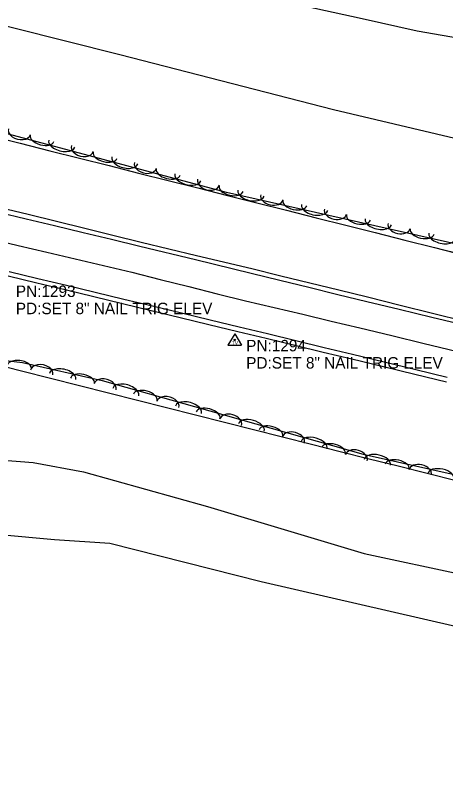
# Model space of a CAD drawing. Extents: x 1441650 to 1491889, y 345904 to 358319.
# Drawn here: x 1477281.1 to 1477468.7, y 346909.4 to 347239.1 of the extents above; entities that cross this region are included whole.
import ezdxf

# ---------------------------------------------------------------- set-up
doc = ezdxf.new("R2010")
doc.units = 0
for name, color, linetype in [('S_EDGE_PAVEMENT', 7, 'Continuous'), ('S_PAVEMENT_CROWN', 7, 'Continuous'), ('S_SECONDARY_CTL', 7, 'Continuous'), ('S_SECONDARY_CTL_ANNOT', 7, 'Continuous'), ('S_SHOULDER', 7, 'Continuous'), ('S_STREAM', 7, 'Continuous'), ('S_TREE', 7, 'Continuous')]:
    doc.layers.add(name, color=color, linetype=linetype)

msp = doc.modelspace()

# ---------------------------------------------------------------- linework, layer by layer
at = {"layer": 'S_EDGE_PAVEMENT'}
for points in [[(1477273.71, 347153.32), (1477285.95, 347150.37), (1477298.32, 347147.39), (1477310.7, 347144.41), (1477323.08, 347141.43), (1477335.45, 347138.46), (1477359.66, 347132.57), (1477383.86, 347126.68), (1477396.45, 347123.6), (1477409.05, 347120.51), (1477421.64, 347117.42), (1477434.23, 347114.33), (1477448.37, 347110.95), (1477462.51, 347107.57), (1477476.65, 347104.19)], [(1477278.56, 347127.36), (1477291.02, 347124.38), (1477303.48, 347121.39), (1477315.94, 347118.4), (1477328.4, 347115.42), (1477340.97, 347112.4), (1477353.54, 347109.38), (1477366.1, 347106.36), (1477378.67, 347103.34), (1477391.01, 347100.34), (1477403.36, 347097.35), (1477415.7, 347094.35), (1477428.05, 347091.35), (1477441.8, 347088), (1477455.56, 347084.66), (1477469.32, 347081.31)]]:
    msp.add_lwpolyline(points, dxfattribs=at)
at = {"layer": 'S_PAVEMENT_CROWN'}
msp.add_lwpolyline([(1477258.24, 347144.58), (1477282.49, 347138.76), (1477294.85, 347135.84), (1477307.21, 347132.92), (1477319.57, 347130), (1477331.93, 347127.07), (1477344.32, 347123.96), (1477356.7, 347120.85), (1477369.09, 347117.74), (1477381.47, 347114.64), (1477393.91, 347111.69), (1477406.35, 347108.75), (1477418.78, 347105.81), (1477431.22, 347102.87), (1477445.22, 347099.48), (1477459.23, 347096.08), (1477473.23, 347092.68)], dxfattribs=at)
at = {"layer": 'S_SECONDARY_CTL'}
for p, q in [((1477376.74, 347100.21), (1477373.73, 347095.25)), ((1477376.74, 347100.21), (1477379.69, 347095.25)), ((1477373.73, 347095.25), (1477379.69, 347095.25))]:
    msp.add_line(p, q, dxfattribs=at)
for radius in [0.311, 0.183, 0.103]:
    msp.add_circle((1477376.74, 347097.6), radius, dxfattribs=at)
at = {"layer": 'S_SHOULDER'}
for points in [[(1477274.49, 347155.35), (1477286.79, 347152.42), (1477299.1, 347149.37), (1477311.41, 347146.32), (1477323.72, 347143.27), (1477336.03, 347140.23), (1477360.1, 347134.44), (1477384.17, 347128.65), (1477396.78, 347125.56), (1477409.39, 347122.48), (1477422.01, 347119.4), (1477434.62, 347116.31), (1477448.75, 347112.8), (1477462.88, 347109.28), (1477477.01, 347105.77)], [(1477278.06, 347125.54), (1477290.51, 347122.52), (1477302.96, 347119.51), (1477315.42, 347116.49), (1477327.87, 347113.48), (1477340.41, 347110.44), (1477352.95, 347107.41), (1477365.49, 347104.37), (1477378.03, 347101.33), (1477390.45, 347098.33), (1477402.87, 347095.32), (1477415.3, 347092.31), (1477427.72, 347089.3), (1477441.46, 347085.98), (1477455.2, 347082.66), (1477468.94, 347079.35)]]:
    msp.add_lwpolyline(points, dxfattribs=at)
at = {"layer": 'S_STREAM'}
for points in [[(1476506.57, 347432.2), (1476556.36, 347416.32), (1476577.06, 347407.79), (1476600.07, 347401.52), (1476630.48, 347394.74), (1476700.49, 347374.55), (1476718.42, 347367.7), (1476745.16, 347360.81), (1476781.21, 347351.05), (1476865.99, 347335.16), (1476909.59, 347323.35), (1476971.97, 347305.38), (1477030.55, 347293.76), (1477110.8, 347277.04), (1477180.66, 347265.8), (1477217.94, 347258.33), (1477256.74, 347239.58), (1477326.7, 347222.03), (1477419.8, 347198.07), (1477472.59, 347185.56), (1477520.85, 347174.64), (1477576.79, 347161.33)], [(1477507.26, 347223.29), (1477456.17, 347232.12), (1477432.19, 347237.46), (1477391.01, 347246.64), (1477345.54, 347263.51), (1477333.91, 347268.33), (1477317.03, 347275.01), (1477294.73, 347280.61), (1477286.85, 347282.38), (1477274.88, 347285.07), (1477261.93, 347289.6), (1477250.08, 347292.26), (1477235.97, 347287.14), (1477221.44, 347280.45), (1477206.67, 347283.68), (1477192.36, 347287.06), (1477177.96, 347294.57), (1477164.76, 347300.54), (1477152.13, 347303.72), (1477119.26, 347318.61), (1477084.69, 347332.57), (1477030.05, 347347.5)], [(1476865.74, 347146.16), (1476891.85, 347140.69), (1476909.48, 347135.69), (1476929.31, 347131.43), (1476947.18, 347126.98), (1476966.29, 347121.16), (1476989.13, 347116.45), (1477016.79, 347113.38), (1477034.39, 347109.18), (1477082.25, 347098.12), (1477127.68, 347084.68), (1477168.15, 347075.82), (1477185.65, 347067.19), (1477208.72, 347058.92), (1477231.88, 347050.95), (1477252.69, 347047.74), (1477268.54, 347045.84), (1477288.99, 347044.21), (1477310.92, 347040.05), (1477364.9, 347024.95), (1477433.06, 347004.5), (1477476.49, 346995.26)], [(1477473.51, 346972.52), (1477388.25, 346992.13), (1477322.31, 347008.85), (1477298.23, 347010.47), (1477274.29, 347012.6), (1477252.28, 347017.5), (1477226.01, 347027.71), (1477199.41, 347033.64), (1477168.24, 347043.49), (1477150.63, 347047.66), (1477125.76, 347053.61), (1477088, 347062.03), (1477048.47, 347072.3), (1477021.9, 347078.75), (1476995.83, 347084.14), (1476974.27, 347082.55), (1476957.27, 347083.14), (1476929.97, 347089.22), (1476907.28, 347094.39), (1476878.87, 347105.08)]]:
    msp.add_lwpolyline(points, dxfattribs=at)
at = {"layer": 'S_TREE'}
for points in [[(1477508.11, 347131.43), (1477373.2, 347161.76), (1477219.95, 347202.74), (1477212.65, 347219.09), (1477217.08, 347238.96), (1477223.83, 347269.47), (1477228.41, 347313.31), (1477228.86, 347315.33)], [(1477270.48, 347186.52), (1477283.36, 347183.28), (1477296.25, 347180.03), (1477309.13, 347176.78), (1477322.01, 347173.54), (1477334.9, 347170.29), (1477347.78, 347167.05), (1477360.66, 347163.8), (1477373.55, 347160.56), (1477386.43, 347157.31), (1477399.31, 347154.07), (1477412.2, 347150.82), (1477425.08, 347147.58), (1477437.97, 347144.33), (1477450.85, 347141.09), (1477463.73, 347137.84), (1477476.62, 347134.6)], [(1477270.48, 347186.52), (1477283.36, 347183.27), (1477296.25, 347180.03), (1477309.13, 347176.78), (1477322.01, 347173.54), (1477334.9, 347170.29), (1477347.78, 347167.05), (1477360.66, 347163.8), (1477373.55, 347160.56), (1477386.43, 347157.31), (1477399.31, 347154.07), (1477412.2, 347150.82), (1477425.08, 347147.58), (1477437.96, 347144.33), (1477450.85, 347141.08), (1477463.73, 347137.84), (1477476.61, 347134.59)], [(1477231.31, 346989.31), (1477229.01, 347009.16), (1477232.39, 347035.68), (1477237.96, 347061.99), (1477242.47, 347080.46), (1477258.26, 347090.77), (1477284.29, 347087.7), (1477319.03, 347079.96), (1477359.23, 347068.64), (1477432.7, 347047.81), (1477521.12, 347028.11), (1477558.25, 347014.79), (1477577.91, 347005.71), (1477592.85, 346993.68), (1477606.02, 346974.52), (1477611.13, 346953.52), (1477606.31, 346930.52), (1477595.33, 346909.35)], [(1477271.3, 347087.25), (1477283.92, 347084.06), (1477296.53, 347080.88), (1477309.15, 347077.69), (1477321.77, 347074.5), (1477334.39, 347071.32), (1477347.01, 347068.13), (1477359.63, 347064.95), (1477372.25, 347061.76), (1477384.87, 347058.58), (1477397.49, 347055.39), (1477410.11, 347052.2), (1477422.73, 347049.02), (1477435.34, 347045.83), (1477447.96, 347042.65), (1477460.58, 347039.46), (1477473.2, 347036.28)], [(1477271.3, 347087.25), (1477283.92, 347084.06), (1477296.53, 347080.88), (1477309.15, 347077.69), (1477321.77, 347074.51), (1477334.39, 347071.32), (1477347.01, 347068.14), (1477359.63, 347064.95), (1477372.25, 347061.76), (1477384.87, 347058.58), (1477397.49, 347055.39), (1477410.11, 347052.21), (1477422.73, 347049.02), (1477435.34, 347045.84), (1477447.96, 347042.65), (1477460.58, 347039.46), (1477473.2, 347036.28)]]:
    msp.add_lwpolyline(points, dxfattribs=at)
for centre, major_axis, ratio, start_param, end_param in [((1477282.95, 347188.36), (4.79, -1.28), 0.684224, 3.141733, 6.283326), ((1477292.83, 347185.44), (5.16, -1.38), 0.539842, 3.141676, 6.283268), ((1477301.4, 347183.15), (5.67, -1.52), 0.549208, 3.141678, 6.283271), ((1477310.41, 347181.01), (4.79, -1.28), 0.684224, 3.141733, 6.283326), ((1477320.29, 347178.1), (5.16, -1.38), 0.539842, 3.141676, 6.283268), ((1477328.86, 347175.81), (5.67, -1.52), 0.549208, 3.141678, 6.283271), ((1477337.87, 347173.67), (4.79, -1.28), 0.684224, 3.141733, 6.283326), ((1477347.76, 347170.76), (5.16, -1.38), 0.539842, 3.141676, 6.283268), ((1477356.32, 347168.46), (5.67, -1.52), 0.549208, 3.141678, 6.283271), ((1477365.34, 347166.32), (4.79, -1.28), 0.684224, 3.141733, 6.283326), ((1477375.15, 347163.49), (5.21, -1.18), 0.540017, 3.142626, 6.284218), ((1477383.8, 347161.55), (5.72, -1.29), 0.549386, 3.142659, 6.284252), ((1477392.89, 347159.77), (4.83, -1.09), 0.684446, 3.143338, 6.28493), ((1477402.88, 347157.26), (5.21, -1.18), 0.540017, 3.142626, 6.284218), ((1477411.53, 347155.31), (5.72, -1.29), 0.549386, 3.142659, 6.284252), ((1477420.61, 347153.54), (4.83, -1.09), 0.684446, 3.143338, 6.28493), ((1477430.6, 347151.02), (5.21, -1.18), 0.540017, 3.142626, 6.284218), ((1477439.25, 347149.08), (5.72, -1.29), 0.549386, 3.142659, 6.284252), ((1477448.34, 347147.3), (4.83, -1.09), 0.684446, 3.143338, 6.28493), ((1477458.33, 347144.79), (5.21, -1.18), 0.540017, 3.142626, 6.284218), ((1477466.98, 347142.85), (5.72, -1.29), 0.549386, 3.142659, 6.284252), ((1477282.88, 347085.73), (-5.31, 0.63), 0.540128, 3.142792, 6.284385), ((1477292.68, 347083.39), (-4.84, 1.08), 0.684251, 3.141608, 6.283201), ((1477301.77, 347081.63), (-5.73, 1.28), 0.549229, 3.141602, 6.283195), ((1477310.43, 347079.71), (-5.22, 1.16), 0.539863, 3.141602, 6.283194), ((1477320.27, 347077.14), (-4.77, 1.34), 0.684234, 3.141513, 6.283106), ((1477329.26, 347074.88), (-5.65, 1.59), 0.549215, 3.141544, 6.283137), ((1477337.79, 347072.48), (-5.15, 1.45), 0.53985, 3.141546, 6.283138), ((1477347.64, 347069.44), (-4.77, 1.34), 0.684234, 3.141513, 6.283106), ((1477356.62, 347067.18), (-5.65, 1.59), 0.549215, 3.141544, 6.283137), ((1477365.15, 347064.76), (-5.14, 1.46), 0.539849, 3.141593, 6.283185), ((1477374.99, 347061.7), (-4.77, 1.35), 0.684233, 3.141593, 6.283185), ((1477383.97, 347059.43), (-5.65, 1.6), 0.549214, 3.141593, 6.283185), ((1477392.5, 347057.01), (-5.14, 1.46), 0.539849, 3.141593, 6.283185), ((1477402.34, 347053.95), (-4.77, 1.35), 0.684233, 3.141593, 6.283185), ((1477411.32, 347051.67), (-5.65, 1.6), 0.549214, 3.141593, 6.283185), ((1477419.85, 347049.25), (-5.14, 1.46), 0.539849, 3.141593, 6.283185), ((1477429.69, 347046.19), (-4.77, 1.35), 0.684233, 3.141593, 6.283185), ((1477438.88, 347044.26), (-5.73, 1.28), 0.549229, 3.141593, 6.283185), ((1477447.53, 347042.33), (-5.22, 1.16), 0.539863, 3.141593, 6.283185), ((1477457.53, 347039.84), (-4.84, 1.08), 0.684251, 3.141593, 6.283185), ((1477466.63, 347038.08), (-5.73, 1.28), 0.549229, 3.141593, 6.283185)]:
    msp.add_ellipse(centre, major_axis=major_axis, ratio=ratio, start_param=start_param, end_param=end_param, dxfattribs=at)

# ---------------------------------------------------------------- texts
at = {"layer": 'S_SECONDARY_CTL'}
msp.add_text('TV', height=1.5, rotation=360, dxfattribs=at).set_placement((1477375.53, 347095.58))
at = {"layer": 'S_SECONDARY_CTL_ANNOT'}
for s, p in [('PN:1293', (1477281.41, 347116.3)), ('PD:SET 8" NAIL TRIG ELEV', (1477281.41, 347108.8)), ('PN:1294', (1477381.74, 347092.6)), ('PD:SET 8" NAIL TRIG ELEV', (1477381.74, 347085.1))]:
    msp.add_text(s, height=5, dxfattribs=at).set_placement(p)

doc.saveas('drawing.dxf')
